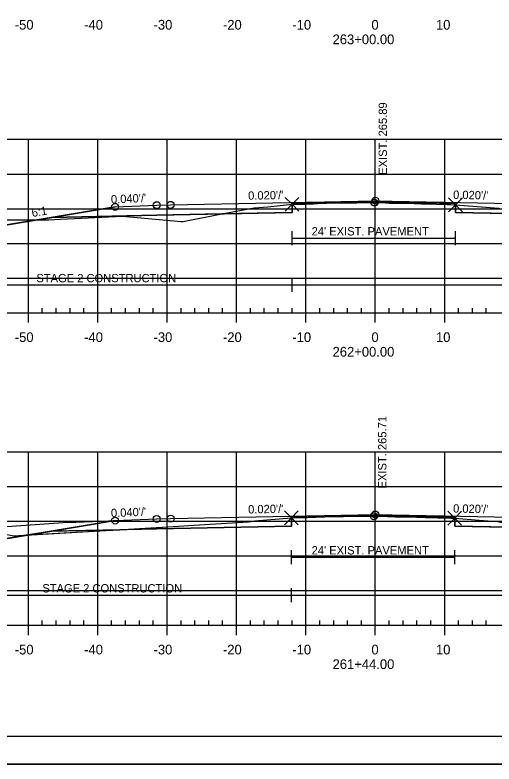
# Model space of a CAD drawing. Extents: x 1365647 to 1367999, y 387113 to 400173.
# Drawn here: x 1365842.2 to 1365911.2, y 394412.9 to 394520.8 of the extents above; entities that cross this region are included whole.
import ezdxf

# ---------------------------------------------------------------- set-up
doc = ezdxf.new("R2010")
doc.units = 0
for name, color, linetype in [('R_Alt Surface', 7, 'Continuous'), ('R_Axis', 7, 'Continuous'), ('R_Axis Annot', 7, 'Continuous'), ('R_Border', 7, 'Continuous'), ('R_Contours', 7, 'Continuous'), ('R_Drive', 7, 'Continuous'), ('R_Exist Surface', 7, 'Continuous'), ('R_Fin Surface', 7, 'Continuous'), ('R_Fin Surface Annot', 7, 'Continuous'), ('R_Grid', 7, 'Continuous'), ('R_No Plot', 7, 'Continuous'), ('R_Proposed Const Limits', 7, 'Continuous'), ('R_Water', 7, 'Continuous'), ('R_Xsect Elev', 7, 'Continuous')]:
    doc.layers.add(name, color=color, linetype=linetype)

msp = doc.modelspace()

# ---------------------------------------------------------------- linework, layer by layer
at = {"layer": 'R_Alt Surface'}
for points in [[(1365847.47, 394491.63), (1365862.59, 394491.94), (1365882.09, 394492.33), (1365882.09, 394493.61), (1365894.09, 394493.85), (1365905.66, 394493.62), (1365905.66, 394492.33), (1365925.59, 394491.94), (1365940.72, 394491.63)], [(1365847.47, 394446.44), (1365862.59, 394446.75), (1365881.99, 394447.13), (1365881.99, 394448.42), (1365894.09, 394448.66), (1365905.53, 394448.44), (1365905.53, 394447.15), (1365925.59, 394446.75), (1365940.72, 394446.44)]]:
    msp.add_lwpolyline(points, dxfattribs=at)
at = {"layer": 'R_Axis'}
for p, q in [((1365749.09, 394477.87), (1366039.09, 394477.87)), ((1365844.09, 394476.47), (1365844.09, 394477.87)), ((1365846.09, 394477.87), (1365846.09, 394478.57)), ((1365848.09, 394477.87), (1365848.09, 394478.57)), ((1365850.09, 394477.87), (1365850.09, 394478.57)), ((1365852.09, 394477.87), (1365852.09, 394478.57)), ((1365854.09, 394476.47), (1365854.09, 394477.87)), ((1365856.09, 394477.87), (1365856.09, 394478.57)), ((1365858.09, 394477.87), (1365858.09, 394478.57)), ((1365860.09, 394477.87), (1365860.09, 394478.57)), ((1365862.09, 394477.87), (1365862.09, 394478.57)), ((1365864.09, 394476.47), (1365864.09, 394477.87)), ((1365866.09, 394477.87), (1365866.09, 394478.57)), ((1365868.09, 394477.87), (1365868.09, 394478.57)), ((1365870.09, 394477.87), (1365870.09, 394478.57)), ((1365872.09, 394477.87), (1365872.09, 394478.57)), ((1365874.09, 394476.47), (1365874.09, 394477.87)), ((1365876.09, 394477.87), (1365876.09, 394478.57)), ((1365878.09, 394477.87), (1365878.09, 394478.57)), ((1365880.09, 394477.87), (1365880.09, 394478.57)), ((1365882.09, 394477.87), (1365882.09, 394478.57)), ((1365884.09, 394476.47), (1365884.09, 394477.87)), ((1365886.09, 394477.87), (1365886.09, 394478.57)), ((1365888.09, 394477.87), (1365888.09, 394478.57)), ((1365890.09, 394477.87), (1365890.09, 394478.57)), ((1365892.09, 394477.87), (1365892.09, 394478.57)), ((1365894.09, 394476.47), (1365894.09, 394477.87)), ((1365896.09, 394477.87), (1365896.09, 394478.57)), ((1365898.09, 394477.87), (1365898.09, 394478.57)), ((1365900.09, 394477.87), (1365900.09, 394478.57)), ((1365902.09, 394477.87), (1365902.09, 394478.57)), ((1365904.09, 394476.47), (1365904.09, 394477.87)), ((1365906.09, 394477.87), (1365906.09, 394478.57)), ((1365908.09, 394477.87), (1365908.09, 394478.57)), ((1365910.09, 394477.87), (1365910.09, 394478.57)), ((1365846.09, 394432.87), (1365846.09, 394433.57)), ((1365848.09, 394432.87), (1365848.09, 394433.57)), ((1365850.09, 394432.87), (1365850.09, 394433.57)), ((1365852.09, 394432.87), (1365852.09, 394433.57)), ((1365856.09, 394432.87), (1365856.09, 394433.57)), ((1365858.09, 394432.87), (1365858.09, 394433.57)), ((1365860.09, 394432.87), (1365860.09, 394433.57)), ((1365862.09, 394432.87), (1365862.09, 394433.57)), ((1365866.09, 394432.87), (1365866.09, 394433.57)), ((1365868.09, 394432.87), (1365868.09, 394433.57)), ((1365870.09, 394432.87), (1365870.09, 394433.57)), ((1365872.09, 394432.87), (1365872.09, 394433.57)), ((1365876.09, 394432.87), (1365876.09, 394433.57)), ((1365878.09, 394432.87), (1365878.09, 394433.57)), ((1365880.09, 394432.87), (1365880.09, 394433.57)), ((1365882.09, 394432.87), (1365882.09, 394433.57)), ((1365886.09, 394432.87), (1365886.09, 394433.57)), ((1365888.09, 394432.87), (1365888.09, 394433.57)), ((1365890.09, 394432.87), (1365890.09, 394433.57)), ((1365892.09, 394432.87), (1365892.09, 394433.57)), ((1365896.09, 394432.87), (1365896.09, 394433.57)), ((1365898.09, 394432.87), (1365898.09, 394433.57)), ((1365900.09, 394432.87), (1365900.09, 394433.57)), ((1365902.09, 394432.87), (1365902.09, 394433.57)), ((1365906.09, 394432.87), (1365906.09, 394433.57)), ((1365908.09, 394432.87), (1365908.09, 394433.57)), ((1365910.09, 394432.87), (1365910.09, 394433.57)), ((1365749.09, 394432.87), (1366039.09, 394432.87)), ((1365844.09, 394431.47), (1365844.09, 394432.87)), ((1365854.09, 394431.47), (1365854.09, 394432.87)), ((1365864.09, 394431.47), (1365864.09, 394432.87)), ((1365874.09, 394431.47), (1365874.09, 394432.87)), ((1365884.09, 394431.47), (1365884.09, 394432.87)), ((1365894.09, 394431.47), (1365894.09, 394432.87)), ((1365904.09, 394431.47), (1365904.09, 394432.87))]:
    msp.add_line(p, q, dxfattribs=at)
at = {"layer": 'R_Border'}
msp.add_line((1366052.27, 394416.87), (1365736.09, 394416.87), dxfattribs=at)
at = {"layer": 'R_Contours'}
for points in [[(1365882.09, 394493.51), (1365882.67, 394493.53), (1365884.11, 394493.55), (1365885.18, 394493.58), (1365886.34, 394493.66), (1365887.05, 394493.69), (1365891.42, 394493.74), (1365893.28, 394493.75), (1365893.95, 394493.76), (1365893.97, 394493.76), (1365894.33, 394493.76), (1365894.67, 394493.76), (1365895.57, 394493.72), (1365896.07, 394493.69), (1365897.99, 394493.66), (1365899.71, 394493.63), (1365900.74, 394493.59), (1365901.38, 394493.57), (1365904.47, 394493.48), (1365904.97, 394493.47), (1365905.44, 394493.45), (1365905.66, 394493.45), (1365905.66, 394493.62), (1365894.09, 394493.85), (1365882.09, 394493.61)], [(1365871.99, 394492.12), (1365876.62, 394493), (1365878.59, 394493.16), (1365880.36, 394493.34), (1365882.09, 394493.51), (1365882.09, 394492.33)], [(1365905.66, 394493.45), (1365911.88, 394492.94), (1365911.92, 394492.93), (1365911.94, 394492.93), (1365911.98, 394492.92), (1365912.05, 394492.91), (1365915.91, 394492.13), (1365905.66, 394492.33)], [(1365845.39, 394491.29), (1365847.05, 394491.29), (1365848.74, 394491.36), (1365857.66, 394491.81), (1365866.1, 394491.05), (1365866.38, 394491.03), (1365871.95, 394492.12), (1365871.99, 394492.12), (1365862.59, 394491.94), (1365847.47, 394491.63)], [(1365829.73, 394491.11), (1365833.92, 394491.43), (1365835.49, 394491.5), (1365838.16, 394491.35), (1365839.28, 394491.28), (1365840.36, 394491.26), (1365845.39, 394491.29), (1365834.59, 394489.49)], [(1365881.99, 394448.34), (1365881.99, 394448.34), (1365882.99, 394448.39), (1365883.67, 394448.39), (1365884.27, 394448.42), (1365885.51, 394448.44), (1365886.57, 394448.47), (1365888.07, 394448.54), (1365889.5, 394448.55), (1365892.24, 394448.57), (1365892.96, 394448.57), (1365893.89, 394448.58), (1365894.21, 394448.59), (1365894.69, 394448.59), (1365896.94, 394448.51), (1365897.92, 394448.47), (1365898.82, 394448.47), (1365901.32, 394448.41), (1365903.11, 394448.36), (1365904.99, 394448.32), (1365905.19, 394448.32), (1365905.53, 394448.29), (1365905.53, 394448.44), (1365894.09, 394448.66), (1365881.99, 394448.42)], [(1365857.29, 394446.64), (1365864.17, 394447.07), (1365869.52, 394447.39), (1365875.83, 394447.77), (1365876.19, 394447.82), (1365876.68, 394447.9), (1365880.23, 394448.22), (1365881.99, 394448.34), (1365881.99, 394447.13), (1365862.59, 394446.75)], [(1365905.53, 394448.29), (1365909.08, 394448.01), (1365910.34, 394447.92), (1365911.7, 394447.8), (1365914.61, 394447.22), (1365915.99, 394446.94), (1365905.53, 394447.15)], [(1365844.08, 394445.88), (1365855.25, 394446.51), (1365857.29, 394446.64), (1365847.47, 394446.44)], [(1365831.22, 394445.42), (1365831.71, 394445.43), (1365832.8, 394445.66), (1365835, 394446.14), (1365836.41, 394446.17), (1365838.82, 394446.25), (1365840.46, 394446.04), (1365842.05, 394445.76), (1365844.08, 394445.88), (1365834.59, 394444.3)]]:
    msp.add_lwpolyline(points, close=True, dxfattribs=at)
at = {"layer": 'R_Drive'}
for q in [(1365817.38, 394445.31), (1365856.77, 394447.97)]:
    msp.add_line((1365849.78, 394447.69), q, dxfattribs=at)
at = {"layer": 'R_Exist Surface'}
for points in [[(1365840.36, 394491.26), (1365847.05, 394491.29), (1365848.74, 394491.36), (1365857.66, 394491.81), (1365866.1, 394491.05), (1365866.38, 394491.03), (1365871.95, 394492.12), (1365876.62, 394493), (1365878.59, 394493.16), (1365880.36, 394493.34), (1365882.09, 394493.51), (1365882.67, 394493.53), (1365884.11, 394493.55), (1365885.18, 394493.58), (1365886.34, 394493.66), (1365887.05, 394493.69), (1365891.42, 394493.74), (1365893.28, 394493.75), (1365893.95, 394493.76), (1365893.97, 394493.76), (1365894.33, 394493.76), (1365894.67, 394493.76), (1365895.57, 394493.72), (1365896.07, 394493.69), (1365897.99, 394493.66), (1365899.71, 394493.63), (1365900.74, 394493.59), (1365901.38, 394493.57), (1365904.47, 394493.48), (1365904.97, 394493.47), (1365905.44, 394493.45), (1365905.66, 394493.45), (1365911.88, 394492.94)], [(1365842.05, 394445.76), (1365855.25, 394446.51), (1365864.17, 394447.07), (1365869.52, 394447.39), (1365875.83, 394447.77), (1365876.19, 394447.82), (1365876.68, 394447.9), (1365880.23, 394448.22), (1365881.99, 394448.34), (1365881.99, 394448.34), (1365882.99, 394448.39), (1365883.67, 394448.39), (1365884.27, 394448.42), (1365885.51, 394448.44), (1365886.57, 394448.47), (1365888.07, 394448.54), (1365889.5, 394448.55), (1365892.24, 394448.57), (1365892.96, 394448.57), (1365893.89, 394448.58), (1365894.21, 394448.59), (1365894.69, 394448.59), (1365896.94, 394448.51), (1365897.92, 394448.47), (1365898.82, 394448.47), (1365901.32, 394448.41), (1365903.11, 394448.36), (1365904.99, 394448.32), (1365905.19, 394448.32), (1365905.53, 394448.29), (1365909.08, 394448.01), (1365910.34, 394447.92), (1365911.7, 394447.8)]]:
    msp.add_lwpolyline(points, dxfattribs=at)
at = {"layer": 'R_Fin Surface'}
for points in [[(1365829.73, 394491.11), (1365834.59, 394489.49), (1365852.3, 394492.44), (1365856.59, 394493.15), (1365862.59, 394493.39), (1365864.59, 394493.43), (1365894.09, 394494.02), (1365923.59, 394493.43), (1365925.59, 394493.39), (1365931.59, 394493.15), (1365935.89, 394492.44), (1365953.59, 394489.49), (1365965.12, 394493.33)], [(1365829.73, 394491.11), (1365834.59, 394489.49), (1365847.47, 394491.63), (1365856.59, 394493.15), (1365862.59, 394493.39), (1365864.59, 394493.43), (1365894.09, 394494.02), (1365923.59, 394493.43), (1365925.59, 394493.39), (1365931.59, 394493.15), (1365940.72, 394491.63), (1365953.59, 394489.49), (1365965.12, 394493.33)], [(1365856.59, 394493.15), (1365862.59, 394493.39), (1365864.59, 394493.43), (1365894.09, 394494.02), (1365923.59, 394493.43), (1365925.59, 394493.39), (1365931.59, 394493.15)], [(1365831.22, 394445.42), (1365834.59, 394444.3), (1365852.3, 394447.25), (1365856.59, 394447.96), (1365862.59, 394448.2), (1365864.59, 394448.24), (1365894.09, 394448.83), (1365923.59, 394448.24), (1365925.59, 394448.2), (1365931.59, 394447.96), (1365935.89, 394447.25), (1365953.59, 394444.3), (1365964.98, 394448.09)], [(1365831.22, 394445.42), (1365834.59, 394444.3), (1365847.47, 394446.44), (1365856.59, 394447.96), (1365862.59, 394448.2), (1365864.59, 394448.24), (1365894.09, 394448.83), (1365923.59, 394448.24), (1365925.59, 394448.2), (1365931.59, 394447.96), (1365940.72, 394446.44), (1365953.59, 394444.3), (1365964.98, 394448.09)], [(1365856.59, 394447.96), (1365862.59, 394448.2), (1365864.59, 394448.24), (1365894.09, 394448.83), (1365923.59, 394448.24), (1365925.59, 394448.2), (1365931.59, 394447.96)]]:
    msp.add_lwpolyline(points, dxfattribs=at)
at = {"layer": 'R_Grid'}
for p, q in [((1365749.09, 394502.87), (1366039.09, 394502.87)), ((1365844.09, 394477.87), (1365844.09, 394502.87)), ((1365854.09, 394477.87), (1365854.09, 394502.87)), ((1365864.09, 394477.87), (1365864.09, 394502.87)), ((1365874.09, 394477.87), (1365874.09, 394502.87)), ((1365884.09, 394477.87), (1365884.09, 394502.87)), ((1365894.09, 394477.87), (1365894.09, 394502.87)), ((1365904.09, 394477.87), (1365904.09, 394502.87)), ((1365749.09, 394497.87), (1366039.09, 394497.87)), ((1365749.09, 394492.87), (1366039.09, 394492.87)), ((1365749.09, 394487.87), (1366039.09, 394487.87)), ((1365749.09, 394482.87), (1366039.09, 394482.87)), ((1365749.09, 394477.87), (1366039.09, 394477.87)), ((1365749.09, 394457.87), (1366039.09, 394457.87)), ((1365844.09, 394432.87), (1365844.09, 394457.87)), ((1365854.09, 394432.87), (1365854.09, 394457.87)), ((1365864.09, 394432.87), (1365864.09, 394457.87)), ((1365874.09, 394432.87), (1365874.09, 394457.87)), ((1365884.09, 394432.87), (1365884.09, 394457.87)), ((1365894.09, 394432.87), (1365894.09, 394457.87)), ((1365904.09, 394432.87), (1365904.09, 394457.87)), ((1365749.09, 394452.87), (1366039.09, 394452.87)), ((1365749.09, 394447.87), (1366039.09, 394447.87)), ((1365749.09, 394442.87), (1366039.09, 394442.87)), ((1365749.09, 394437.87), (1366039.09, 394437.87)), ((1365749.09, 394432.87), (1366039.09, 394432.87))]:
    msp.add_line(p, q, dxfattribs=at)
at = {"layer": 'R_No Plot'}
msp.add_line((1365723.69, 394412.89), (1366057.03, 394412.89), dxfattribs=at)
msp.add_lwpolyline([(1365723.69, 394626.23), (1366057.03, 394626.23), (1366057.03, 394412.89), (1365723.69, 394412.89)], close=True, dxfattribs=at)
for points in [[(1365882.09, 394493.51), (1365881.09, 394494.51), (1365882.09, 394493.51), (1365881.09, 394492.51), (1365882.09, 394493.51), (1365883.09, 394492.51), (1365882.09, 394493.51), (1365883.09, 394494.51)], [(1365905.66, 394493.45), (1365904.66, 394494.45), (1365905.66, 394493.45), (1365904.66, 394492.45), (1365905.66, 394493.45), (1365906.66, 394492.45), (1365905.66, 394493.45), (1365906.66, 394494.45)], [(1365881.99, 394448.34), (1365880.99, 394449.34), (1365881.99, 394448.34), (1365880.99, 394447.34), (1365881.99, 394448.34), (1365882.99, 394447.34), (1365881.99, 394448.34), (1365882.99, 394449.34)], [(1365905.53, 394448.29), (1365904.53, 394449.29), (1365905.53, 394448.29), (1365904.53, 394447.29), (1365905.53, 394448.29), (1365906.53, 394447.29), (1365905.53, 394448.29), (1365906.53, 394449.29)]]:
    msp.add_lwpolyline(points, dxfattribs=at)
for centre in [(1365862.59, 394493.39), (1365862.59, 394493.39), (1365862.59, 394493.39), (1365862.59, 394493.39), (1365862.59, 394493.39), (1365864.59, 394493.43), (1365864.59, 394493.43), (1365864.59, 394493.43), (1365864.59, 394493.43), (1365864.59, 394493.43), (1365893.97, 394493.76), (1365894.09, 394494.02), (1365894.09, 394494.02), (1365894.09, 394494.02), (1365894.09, 394494.02), (1365894.09, 394494.02), (1365856.59, 394493.15), (1365856.59, 394493.15), (1365856.59, 394493.15), (1365856.59, 394493.15), (1365856.59, 394493.15), (1365862.59, 394448.2), (1365862.59, 394448.2), (1365862.59, 394448.2), (1365862.59, 394448.2), (1365862.59, 394448.2), (1365864.59, 394448.24), (1365864.59, 394448.24), (1365864.59, 394448.24), (1365864.59, 394448.24), (1365864.59, 394448.24), (1365893.89, 394448.58), (1365894.09, 394448.83), (1365894.09, 394448.83), (1365894.09, 394448.83), (1365894.09, 394448.83), (1365894.09, 394448.83), (1365856.59, 394447.96), (1365856.59, 394447.96), (1365856.59, 394447.96), (1365856.59, 394447.96), (1365856.59, 394447.96)]:
    msp.add_circle(centre, 0.5, dxfattribs=at)
at = {"layer": 'R_Proposed Const Limits'}
for points in [[(1365856.59, 394493.15), (1365834.59, 394489.49), (1365829.73, 394491.11)], [(1365856.59, 394447.96), (1365834.59, 394444.3), (1365831.22, 394445.42)]]:
    msp.add_lwpolyline(points, dxfattribs=at)
at = {"layer": 'R_Water'}
for p, q in [((1365882.09, 394487.63), (1365882.09, 394489.63)), ((1365905.66, 394487.63), (1365905.66, 394489.63)), ((1365882.09, 394488.63), (1365905.66, 394488.63)), ((1365882.09, 394480.89), (1365882.09, 394482.89)), ((1365829.73, 394481.89), (1365882.09, 394481.89)), ((1365882.09, 394481.89), (1365965.12, 394481.89)), ((1365881.99, 394441.68), (1365881.99, 394443.68)), ((1365905.53, 394441.68), (1365905.53, 394443.68)), ((1365881.99, 394442.68), (1365905.53, 394442.68)), ((1365881.99, 394436.21), (1365881.99, 394438.21)), ((1365831.22, 394437.21), (1365881.99, 394437.21)), ((1365881.99, 394437.21), (1365964.98, 394437.21))]:
    msp.add_line(p, q, dxfattribs=at)

# ---------------------------------------------------------------- texts
at = {"layer": 'R_Axis Annot'}
for s, p in [('-50', (1365842.13, 394518.67)), ('-40', (1365852.13, 394518.67)), ('-30', (1365862.13, 394518.67)), ('-20', (1365872.13, 394518.67)), ('-10', (1365882.13, 394518.67)), ('0', (1365893.53, 394518.67)), ('10', (1365902.83, 394518.67)), ('263+00.00', (1365887.93, 394516.57)), ('-50', (1365842.13, 394473.67)), ('-40', (1365852.13, 394473.67)), ('-30', (1365862.13, 394473.67)), ('-20', (1365872.13, 394473.67)), ('-10', (1365882.13, 394473.67)), ('0', (1365893.53, 394473.67)), ('10', (1365902.83, 394473.67)), ('262+00.00', (1365887.93, 394471.57)), ('-50', (1365842.13, 394428.67)), ('-40', (1365852.13, 394428.67)), ('-30', (1365862.13, 394428.67)), ('-20', (1365872.13, 394428.67)), ('-10', (1365882.13, 394428.67)), ('0', (1365893.53, 394428.67)), ('10', (1365902.83, 394428.67)), ('261+44.00', (1365887.93, 394426.57))]:
    msp.add_text(s, height=1.4, dxfattribs=at).set_placement(p)
at = {"layer": 'R_Fin Surface Annot'}
for s, rotation, p in [("0.040'/'", 2.2906, (1365856.01, 394493.63)), ("0.020'/'", 1.1458, (1365875.77, 394494.16)), ("0.020'/'", 358.8542, (1365905.29, 394494.3)), ('6:1', 9.4623, (1365844.66, 394491.67)), ("0.040'/'", 2.2906, (1365856.01, 394448.44)), ("0.020'/'", 1.1458, (1365875.77, 394448.97)), ("0.020'/'", 358.8542, (1365905.29, 394449.11))]:
    msp.add_text(s, height=1.2, rotation=rotation, dxfattribs=at).set_placement(p)
at = {"layer": 'R_Water'}
for s, p in [("24' EXIST. PAVEMENT", (1365884.91, 394489.02)), ('STAGE 2 CONSTRUCTION', (1365845.24, 394482.28)), ("24' EXIST. PAVEMENT", (1365884.91, 394443.07)), ('STAGE 2 CONSTRUCTION', (1365846.1, 394437.6))]:
    msp.add_text(s, height=1.2, dxfattribs=at).set_placement(p)
at = {"layer": 'R_Xsect Elev'}
for s, p in [('EXIST. 265.89', (1365895.77, 394497.76)), ('EXIST. 265.71', (1365895.69, 394452.58))]:
    msp.add_text(s, height=1.2, rotation=90, dxfattribs=at).set_placement(p)

doc.saveas('drawing.dxf')
